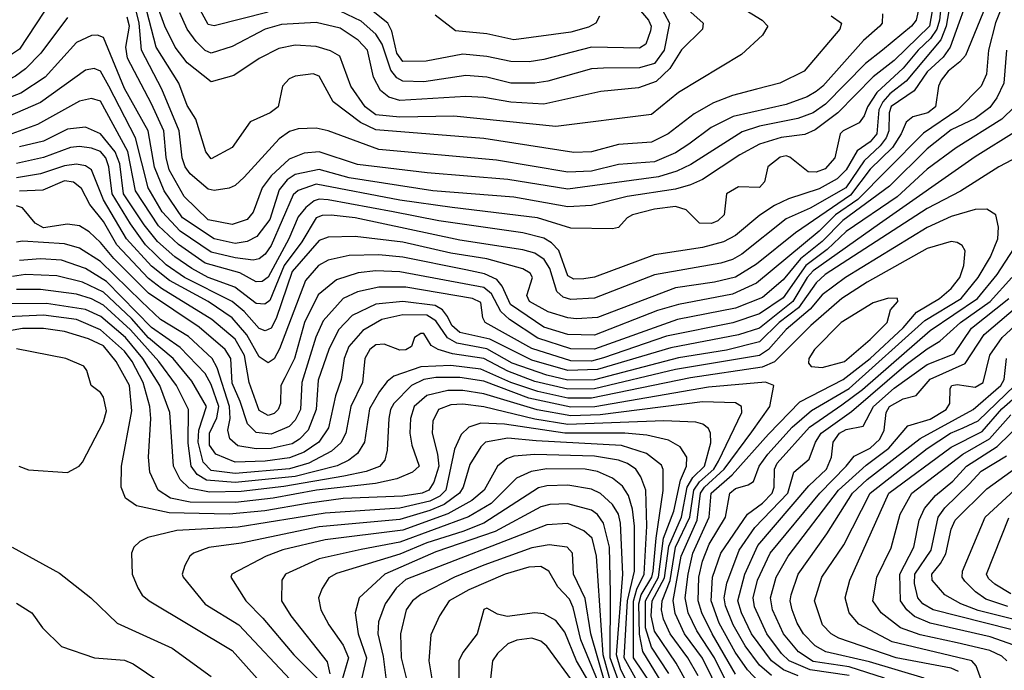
# Model space of a CAD drawing. Extents: x 501367 to 657802, y 482273 to 547541.
# Tile 668 of 714: x 630825 to 634113, y 496903 to 499077. Entities that reach past the tile are written whole.
import ezdxf

# ---------------------------------------------------------------- set-up
doc = ezdxf.new("R2010")
doc.units = 0

msp = doc.modelspace()

# ---------------------------------------------------------------- linework, layer by layer
at = {"layer": '0CON20XD'}
for points in [[(634108.5, 499265), (633982.8, 498957.2), (633964.6, 498935.4), (633925.2, 498905), (633902.5, 498875), (633893.2, 498855), (633883.2, 498785), (633857.3, 498765), (633807.5, 498752.5), (633785.5, 498734.5), (633768.9, 498695), (633740, 498650), (633665, 498577.5), (633599.8, 498490.2), (633415.6, 498364.4), (633285, 498260), (633215, 498216.6), (633145, 498199.7), (633015, 498180.9), (632755, 498081.9), (632685, 498077.1), (632655, 498080.3), (632590.3, 498100.3), (632527.4, 498135), (632518.4, 498155), (632538.1, 498215), (632529.4, 498229.4), (632505, 498243.9), (632385, 498277.3), (632265, 498296.8), (632105, 498333.7), (631945, 498352.6), (631855, 498350.4), (631825, 498339.1), (631735, 498235.5), (631681.7, 498078.3), (631665, 498046.4), (631645, 498037.1), (631625, 498045.2), (631575, 498101.8), (631535, 498135.1), (631375.9, 498215), (631315, 498258), (631244.9, 498325), (631194.9, 498394.9), (631133.9, 498495), (631122.8, 498585), (631113.3, 498615), (631095, 498636.2), (631065, 498647.3), (631025, 498653.1), (630995, 498650.1), (630905, 498616.5), (630815, 498596.1)], [(630985, 499083.3), (630896, 498965), (630845, 498912.7), (630811.6, 498888.4), (630693.1, 498826.9), (630535, 498688.6), (630465, 498661.7), (630425.1, 498654.9), (630345, 498652.2), (630285, 498659.2), (630255, 498668.4), (630232.6, 498692.6), (630207.8, 498775), (630201.9, 498878.1), (630213.3, 498985), (630188.3, 499228.3)], [(630933.8, 499145), (630825, 498978.6), (630683.3, 498885), (630565, 498788.3), (630525, 498755.6), (630469.9, 498730.1), (630385, 498711.6), (630316.7, 498715), (630283.8, 498723.9), (630265, 498735.2), (630248.9, 498765), (630235.6, 498874.4), (630263, 498987), (630242, 499245)], [(633913.6, 499233.6), (633896.2, 499075), (633887.7, 499045), (633866.7, 499013.3), (633825.4, 498974.6), (633775, 498914.1), (633686.9, 498833.1), (633655.7, 498785), (633644.7, 498755), (633628.3, 498731.7), (633575, 498705.7), (633565.3, 498695), (633547.2, 498615), (633515, 498578.5), (633485, 498567.5), (633458.4, 498568.4), (633397.2, 498617.2), (633385, 498621.5), (633365, 498617.7), (633323.8, 498585), (633311.8, 498535), (633295, 498515.6), (633225, 498518), (633185.6, 498495), (633177.3, 498425), (633156.1, 498405), (633135, 498396), (633095, 498397), (633051.1, 498441.1), (633015, 498452.8), (632945, 498443.4), (632871.1, 498425), (632853.3, 498415), (632825, 498382.5), (632805, 498378.5), (632665, 498380.6), (632554.6, 498414.6), (632268.9, 498448.9), (632095, 498473.6), (631815, 498527.4), (631755, 498505.8), (631738.3, 498491.7), (631665, 498322.4), (631645, 498293.9), (631625, 498277.6), (631605, 498273.8), (631545, 498280.7), (631465, 498299.5), (631360.7, 498370.7), (631300.7, 498435), (631254, 498515), (631211.7, 498681.7), (631123.5, 498855), (631095, 498904.7), (631073.7, 498913.6), (631045, 498908.2), (630895, 498799.5), (630725, 498726.4)], [(632773.1, 499253.1), (632924.7, 499075), (632934.2, 499055), (632931.2, 499038.8), (632916.4, 498995), (632895, 498981.4), (632735, 498984.5), (632575, 498943.3), (632526, 498936), (632465, 498936.7), (632385, 498953.4), (632305, 498960.9), (632182.3, 498937.7), (632105, 498936.7), (632084.6, 498964.6), (632068, 499038), (632054.1, 499065), (631995, 499112.7)], [(634007.1, 499192.8), (633932.1, 498985), (633908.3, 498951.7), (633855, 498902.5), (633811.6, 498838.4), (633735, 498786.8), (633728.2, 498765), (633727.3, 498705), (633718.3, 498681.7), (633698.8, 498655), (633644.7, 498605.3), (633583.6, 498515), (633465, 498446.5), (633385, 498411.4), (633236.1, 498293.9), (633205, 498275.5), (633166.7, 498263.4), (632945, 498224.2), (632745, 498145.9), (632665, 498141.5), (632639.8, 498149.8), (632618.9, 498168.9), (632594.9, 498245), (632576, 498276), (632545, 498296.4), (632505, 498307.4), (632295, 498339.6), (631945, 498414.9), (631865, 498423.4), (631835, 498422.7), (631815, 498414.4), (631767.1, 498335), (631708.7, 498255), (631660.9, 498139.1), (631644.1, 498125.9), (631615, 498129.1), (631543.5, 498183.5), (631455, 498215.3), (631400, 498245), (631343, 498285), (631285.6, 498335.6), (631240.9, 498390.9), (631172.5, 498495), (631159.5, 498595), (631144.7, 498634.7), (631095, 498695.2), (631045, 498717), (630985, 498711.2), (630905, 498671.1), (630825, 498652.1)], [(633706.6, 499096.6), (633704.7, 499065), (633697.6, 499055), (633642.9, 499007.1), (633507.4, 498855), (633485, 498836.9), (633455, 498819), (633385, 498793.4), (633207, 498753), (633134.1, 498715.9), (633059.6, 498660.4), (633015, 498632), (632945, 498602), (632825, 498592.5), (632735, 498570.9), (632655, 498567.4), (632416.9, 498606.9), (632025, 498643.1), (631855, 498705.7), (631815, 498714.3), (631755, 498712.3), (631726.4, 498703.6), (631691.8, 498678.1), (631575, 498550.8), (631545, 498523.1), (631525, 498514.1), (631475, 498506.3), (631455, 498510.8), (631395, 498561.7), (631377.5, 498585), (631367.9, 498615), (631358.4, 498705), (631300.3, 498845), (631232.1, 498975), (631224.7, 499065), (631191, 499201)], [(633937.5, 499165), (633919.1, 499055), (633901.3, 499008.7), (633785, 498871.2), (633731, 498829), (633707.5, 498802.5), (633693.6, 498775), (633687.1, 498695), (633665, 498668.8), (633621.9, 498638.1), (633585, 498574.5), (633554.9, 498545.1), (633495, 498511.9), (633392.3, 498477.7), (633345.4, 498455.4), (633296.1, 498423.9), (633215, 498355.2), (633175, 498334.8), (633105, 498315.9), (632945, 498290.9), (632745, 498216.7), (632708.6, 498211.4), (632675, 498210.4), (632655, 498221.1), (632625.1, 498305.1), (632601.5, 498331.5), (632575, 498347), (632505, 498364.9), (632225, 498405.1), (632072.5, 498435), (631855, 498474.4), (631825, 498476.7), (631808.6, 498471.4), (631780.5, 498449.5), (631755, 498417.7), (631724.2, 498345), (631655, 498216.5), (631635, 498201.9), (631615, 498200.5), (631560.5, 498230.5), (631445, 498262.8), (631355.1, 498325.1), (631288.3, 498388.3), (631212.2, 498505), (631186.3, 498636.3), (631095, 498804.8), (631065, 498813.4), (631025, 498804.8), (630934.4, 498754.4), (630885, 498726.6), (630737.3, 498672.7)], [(634112.1, 499137.9), (634083.9, 499066.1), (634059.5, 498975), (634053.1, 498895), (634035.7, 498855), (633957.9, 498775), (633842.5, 498697.5), (633721.6, 498575), (633624, 498476), (633549.7, 498425), (633495, 498370), (633285, 498196), (633205, 498159.9), (633025, 498125.6), (632955.1, 498104.9), (632745, 498022.9), (632655.1, 498024.9), (632575, 498049), (632464.4, 498125), (632436.8, 498186.8), (632418.7, 498208.7), (632377.7, 498227.7), (632315, 498241.5), (632105, 498283.6), (632025, 498291.1), (631925, 498289.2), (631855, 498273.2), (631823, 498255), (631779.3, 498205), (631692.9, 497977.1), (631675, 497944.2), (631655, 497930.5), (631625, 497950.6), (631584.2, 498024.2), (631535, 498080.3), (631454.4, 498135), (631325.2, 498205), (631265, 498252.9), (631181.6, 498345), (631105.1, 498475), (631065.4, 498575.4), (631045, 498588.5), (631015, 498593.9), (630975, 498588.3), (630895, 498561.9), (630815, 498548.7)], [(633831.6, 499135), (633818.4, 499075), (633803, 499055), (633706.1, 498975), (633649.8, 498930.2), (633515.8, 498794.2), (633475, 498765.2), (633423.3, 498746.7), (633295, 498720.9), (633237.5, 498702.5), (633066.6, 498593.4), (633019.3, 498570.7), (632957.9, 498552.1), (632655, 498510.3), (632455, 498542.9), (632186.2, 498565), (631952.9, 498593), (631825, 498635.6), (631775, 498630.6), (631725, 498610.7), (631664.7, 498555.3), (631635.2, 498515), (631605, 498433.5), (631585, 498409.6), (631535, 498391.9), (631455, 498408.4), (631375, 498486.1), (631324.9, 498575), (631314, 498616), (631306.9, 498705), (631265.8, 498795.8), (631185, 498947.5), (631179.3, 498985), (631191.5, 499055), (631184.5, 499085)], [(633535, 499089.6), (633569.5, 499065), (633563.6, 499045), (633444.5, 498905), (633362.9, 498865), (633285.8, 498844.2), (633205, 498823.6), (633141.7, 498798.3), (633077.4, 498762.6), (632990.4, 498695), (632935, 498667.9), (632825, 498660), (632735, 498635.2), (632675, 498633.1), (632375, 498680.2), (632015, 498708.7), (631962.8, 498732.8), (631872.5, 498802.5), (631825, 498888.2), (631805, 498895.3), (631745, 498887.9), (631725, 498878.5), (631702.9, 498855), (631688.5, 498785), (631661.9, 498765), (631595, 498735.7), (631535, 498649.5), (631465, 498612.3), (631446.8, 498635), (631414, 498744), (631385, 498790), (631356.3, 498865), (631281.2, 498985), (631241.7, 499135)], [(633215, 499129.4), (633304.4, 499075), (633323.5, 499055), (633305, 499024.3), (633235, 498960.5), (633025, 498833.5), (632935, 498760.2), (632615, 498720.2), (632275, 498754.2), (632095, 498750.4), (632015, 498758.5), (631978.5, 498785), (631931.1, 498855), (631894.3, 498954.3), (631862.8, 498972.8), (631815, 498987.3), (631745, 498991), (631690.2, 498979.8), (631625, 498946.8), (631540.1, 498889.9), (631465, 498868.8), (631385, 498932.5), (631344.8, 498985), (631309.5, 499055), (631284.8, 499125.2)], [(633025, 499138.4), (633107.1, 499065), (633104.6, 499045), (633035, 498976.2), (632996.6, 498913.4), (632950.3, 498869.7), (632891, 498849), (632766.2, 498836.2), (632575, 498794.8), (632465, 498801.2), (632375, 498816.6), (632315, 498819.8), (632095, 498806.1), (632057.6, 498817.6), (632029.6, 498839.6), (632007, 498885), (631987.1, 498975), (631955, 499007.8), (631895, 499048.5), (631815, 499067.5), (631699.7, 499060.3), (631645, 499044.4), (631535, 498986.5), (631465, 498965.2), (631445, 498973.9), (631414.1, 499004.1), (631384.8, 499045), (631359.8, 499099.8)], [(631655, 499101.1), (631475, 499056.2), (631455, 499060), (631408.5, 499145)], [(632945, 499159.8), (632994.8, 499065.2), (632976.8, 498975), (632945, 498929.9), (632895, 498915.9), (632774.1, 498914.1), (632735, 498912.6), (632589.2, 498870.8), (632545, 498864.1), (632465, 498864.2), (632385, 498884.8), (632315, 498889.7), (632175, 498869.4), (632105, 498871), (632085, 498882.6), (632065, 498907.7), (632035.1, 498995.1), (632015, 499028), (631965, 499071.9), (631895, 499105.4)], [(633874.9, 499125.1), (633862.6, 499055), (633745, 498940.3), (633674.7, 498885.3), (633557.1, 498765), (633481.5, 498708.5), (633447.2, 498692.8), (633367.5, 498682.5), (633295, 498660.3), (633230.3, 498625), (633105, 498542.3), (633065.1, 498524.9), (633015, 498510.6), (632853.8, 498486.2), (632735, 498455.6), (632655, 498451.8), (632475, 498483.4), (632205, 498505.1), (631925, 498548.1), (631825, 498576.2), (631745, 498559.2), (631718.7, 498541.3), (631691.3, 498508.7), (631660.6, 498409.4), (631617.7, 498352.3), (631585, 498336.2), (631545, 498328.9), (631475, 498344.6), (631369.1, 498415), (631307.6, 498505), (631275, 498583.8), (631254.3, 498705), (631175, 498846.3), (631105, 499017.3), (631085.2, 499025.2), (631065, 499023.8), (631015, 499000.2), (630910.5, 498885), (630828.9, 498831.1), (630745, 498798.3)], [(632761.2, 499088.8), (632748.5, 499065), (632725, 499052), (632665, 499034.5), (632475, 499008.8), (632385, 499029.8), (632280.3, 499039.7), (632212.1, 499092.1)], [(634120.5, 498975), (634111, 498865), (634087.6, 498815), (634065, 498782.9), (634015, 498747), (633935, 498708.8), (633855.6, 498645), (633729.1, 498520.9), (633574.1, 498406), (633505, 498335.3), (633432.1, 498277.9), (633375, 498207.7), (633305, 498148.3), (633215, 498113), (633021.8, 498075), (632745, 497976.6), (632665, 497976.8), (632555, 498012.7), (632460.6, 498075), (632432.3, 498102.3), (632401.2, 498161.2), (632375, 498182.4), (632095, 498234.6), (632015, 498237.8), (631955, 498230.9), (631882.6, 498207.4), (631822.4, 498157.6), (631776.5, 498065), (631743.4, 497945), (631710.3, 497880.3), (631697, 497855), (631695.7, 497795), (631688.9, 497775), (631675, 497761.7), (631655, 497754.8), (631625, 497770.8), (631591.2, 497865), (631576, 497955), (631545, 498009.7), (631467.4, 498075), (631298.5, 498178.5), (631255, 498212.6), (631149.2, 498325), (631105, 498403), (631059.1, 498459.1), (631032.2, 498512.2), (631005, 498534.2), (630975, 498538.2), (630903.1, 498506.9), (630825, 498503.9)], [(634146.4, 498785), (634105, 498744.1), (633951.7, 498648.3), (633855, 498577.5), (633754.8, 498485.2), (633585, 498368.7), (633521, 498309), (633450.6, 498255), (633375, 498147.3), (633295, 498093.9), (633206.2, 498063.8), (632985, 498019.2), (632775, 497946.6), (632735, 497936.5), (632665, 497937.5), (632535, 497978.5), (632379.6, 498065), (632371.2, 498081.2), (632365, 498131.4), (632336.9, 498145), (632115, 498182.9), (632025, 498182.9), (631952.9, 498167), (631905, 498145.6), (631838.8, 498071.2), (631813.7, 498016.3), (631767.2, 497865), (631762.5, 497775), (631745, 497738.9), (631725, 497717.8), (631665, 497692.2), (631615, 497697.8), (631586.3, 497726.3), (631561.5, 497801.5), (631535, 497862.7), (631530, 497945), (631511.1, 497975), (631425, 498049.9), (631255, 498163.5), (631139.4, 498279.4), (631095, 498332.8), (631057.5, 498367.5), (631025, 498388), (630985, 498393.4), (630905, 498381.7), (630877.3, 498397.3), (630835, 498448.6), (630815, 498454.4)], [(634154.2, 498705.8), (634015, 498618.9), (633696, 498395), (633475, 498237.2), (633454.9, 498215), (633406.7, 498135), (633295, 498046.2), (633225, 498023.8), (632999.1, 497981), (632755, 497908), (632655, 497905.1), (632535, 497938.9), (632395, 498009.1), (632295, 498031.3), (632268.4, 498055), (632253.6, 498085), (632237.5, 498107.5), (632212.2, 498122.2), (632105.1, 498135.1), (632015, 498126.3), (631935, 498088.1), (631890, 498040.1), (631857.9, 497975), (631822.3, 497872.3), (631815.7, 497775), (631788.8, 497705), (631759.6, 497675), (631735, 497660.4), (631665, 497644.3), (631615, 497642.8), (631553.7, 497653.7), (631526.8, 497676.8), (631520.7, 497705), (631528.1, 497745), (631526.4, 497785), (631485, 497913.4), (631467.7, 497945), (631388.6, 498018.6), (631295, 498074.6), (631231.7, 498135), (631095, 498269.3), (631025, 498313.2), (630975, 498328.3), (630835, 498336.3), (630815, 498333)], [(634205, 498642.8), (634094.6, 498585), (633966.4, 498503.6), (633855, 498446.4), (633514.8, 498225), (633485, 498197.3), (633426.1, 498113.9), (633361.4, 498065), (633295, 498000.5), (633185, 497973.1), (633025, 497947.1), (632745, 497874.1), (632655, 497872.7), (632585, 497889.2), (632469.6, 497929.6), (632385, 497976.9), (632285, 497995.9), (632254.1, 498014.1), (632215, 498071), (632185, 498089.1), (632105, 498090.3), (632034.5, 498075), (631971.5, 498038.5), (631924.1, 497985), (631909, 497945), (631898.8, 497875), (631880.3, 497819.7), (631856.7, 497713.3), (631823.7, 497665), (631775, 497632.3), (631726.5, 497613.5), (631645, 497601.8), (631545, 497599), (631480.3, 497625), (631459, 497655), (631458.6, 497695), (631483.8, 497746.2), (631490, 497785), (631465, 497858.1), (631444.3, 497894.3), (631361.3, 497981.3), (631265, 498048.1), (631115, 498202.2), (631045.4, 498245.4), (630965, 498273.2), (630895, 498278), (630825, 498272.4)], [(633215, 496890), (633137.2, 497025), (633102.4, 497095), (633090.7, 497135), (633093, 497215), (633105, 497267.7), (633127.9, 497325), (633182.4, 497415), (633196.1, 497495), (633215, 497510.2), (633257.6, 497522.4), (633275.7, 497534.3), (633294.8, 497585), (633323.2, 497625), (633404, 497716), (633469.2, 497770.8), (633594.6, 497845), (633848, 498072), (633968.9, 498145), (634026, 498215), (634067, 498285), (634091, 498345), (634093.1, 498383.1), (634084.7, 498424.7), (634055, 498443.2), (634015, 498442.3), (633935, 498419.5), (633855, 498382.5), (633582.2, 498215), (633505, 498158), (633465, 498109.7), (633385, 498041.9), (633326, 497975), (633295, 497954.9), (633015, 497907.8), (632745, 497843.4), (632655, 497842), (632545, 497868.6), (632455, 497902.6), (632375, 497944.9), (632270.7, 497960.7), (632222.7, 497975), (632198.8, 497988.8), (632175, 498028.2), (632165, 498028.5), (632144, 498015), (632134, 497985), (632115, 497974), (632095, 497972.7), (632042.8, 497992.7), (632015, 497990.4), (631994.7, 497975), (631977.2, 497945), (631969.8, 497865), (631931.5, 497785), (631914.1, 497695), (631897.1, 497662.9), (631867, 497635), (631790.3, 497595), (631726.5, 497576.5), (631545, 497561), (631465, 497571.3), (631438.1, 497598.1), (631420.8, 497665), (631423.5, 497705), (631448.8, 497785), (631399.6, 497869.6), (631337.5, 497945), (631255, 498014.3), (631198.7, 498078.7), (631105, 498166), (631035, 498200), (630949.1, 498220.9), (630845, 498224.9), (630800.9, 498219.1)], [(633295, 496862.8), (633255.5, 496905.5), (633214.4, 496964.4), (633161, 497061), (633133.8, 497135), (633138.2, 497215), (633166.6, 497295), (633255.3, 497424.7), (633305, 497461.2), (633338.3, 497495), (633344.9, 497515), (633345.9, 497575), (633354.8, 497595.2), (633462.8, 497715), (633570.1, 497789.9), (633638.8, 497841.2), (633865, 498037.9), (634022.8, 498145), (634089.3, 498225), (634185.6, 498374.4)], [(633185, 496864.1), (633145.7, 496945), (633086.3, 497035), (633057.6, 497095), (633046.8, 497145), (633057.8, 497225), (633072.7, 497295), (633126.9, 497415), (633134.5, 497495), (633203.7, 497556.3), (633325, 497692.7), (633429.6, 497800.4), (633575, 497874.6), (633664.9, 497945), (633775, 498047.3), (633820.1, 498099.9), (633896.6, 498145), (633935, 498178.7), (633964.5, 498215), (633977.9, 498255), (633982.3, 498305), (633971.8, 498321.8), (633955, 498332.5), (633935, 498335.3), (633855, 498312.4), (633655, 498199.5), (633570.2, 498145), (633467, 498055), (633380.6, 497969.4), (633345.7, 497934.3), (633304.6, 497915.4), (633065, 497879.8), (632735, 497812.8), (632655, 497812.2), (632555, 497834.3), (632465, 497864.9), (632365, 497909.7), (632265, 497921.4), (632165, 497916.8), (632074.4, 497885.6), (632052.2, 497867.8), (632027.2, 497835), (631993.6, 497776.4), (631976.7, 497665), (631952.8, 497627.2), (631924.1, 497605), (631885, 497586.7), (631745, 497550.8), (631545, 497531), (631449, 497539), (631417.9, 497557.9), (631398.3, 497585), (631387.5, 497662.5), (631388.6, 497775), (631348.5, 497855), (631290.5, 497935), (631195, 498040.8), (631105, 498122.9), (631065, 498144), (631015, 498159.5), (630895, 498175.6), (630815, 498175.6)], [(633335, 496886.6), (633295, 496920.1), (633247.4, 496985), (633207.3, 497055), (633181.6, 497118.4), (633177.1, 497145), (633186.2, 497195), (633227.9, 497305), (633280, 497380), (633390, 497495), (633410.5, 497565), (633461.1, 497608.9), (633482.4, 497665), (633501, 497695), (633602.1, 497767.9), (633785, 497924.6), (633855, 497977.7), (633897.7, 498002.3), (633966, 498065), (634065.4, 498135), (634137.6, 498215)], [(633424.7, 496884.7), (633375.3, 496905.3), (633335, 496935.4), (633269.3, 497025), (633235.1, 497095.1), (633223.2, 497135), (633246.9, 497225), (633289.6, 497320.4), (633460.7, 497519.3), (633519.3, 497575), (633535.4, 497615), (633541.5, 497665), (633562.7, 497695), (633585, 497707.5), (633641.2, 497718.8), (633675.7, 497785), (633745, 497846.1), (633855, 497925.1), (633945, 497960.3), (634003.3, 498046.7), (634128.2, 498145)], [(633505, 497914.7), (633578.8, 497935), (633665, 498008), (633722.1, 498065), (633732.5, 498107.5), (633757.1, 498135), (633756, 498145), (633726.2, 498146.2), (633675, 498130.4), (633568.6, 498065), (633478.9, 497975), (633460, 497945), (633459.3, 497929.3), (633467.8, 497917.8), (633505, 497914.7)], [(633167.2, 496817.2), (633105, 496943.8), (633045.4, 497025.4), (633013.6, 497093.6), (633007, 497137), (633034.3, 497285), (633087.6, 497405), (633098.4, 497495), (633111.8, 497515), (633177.7, 497575), (633269.5, 497700.5), (633330.2, 497785), (633343.1, 497855), (633316, 497866), (633125, 497849.5), (632746, 497784), (632665, 497782), (632525, 497812.1), (632375, 497869.4), (632295, 497880.9), (632215, 497881.2), (632175, 497875.1), (632133.7, 497855), (632075, 497794.7), (632063.8, 497775), (632057.8, 497745), (632051.8, 497638.2), (632044.5, 497605.5), (632026.3, 497583.7), (631982.5, 497567.5), (631907.7, 497552.3), (631706.8, 497516.8), (631565, 497501.1), (631458.6, 497498.6), (631391.3, 497511.3), (631360.9, 497540.9), (631339.3, 497585), (631326.4, 497765), (631293, 497855), (631236.6, 497945), (631178.6, 498015), (631096.7, 498085), (631045, 498108.1), (630915, 498128.8), (630797.2, 498127.2)], [(633595, 496885.6), (633465, 496905.2), (633395, 496934.9), (633369.4, 496959.4), (633320.3, 497025), (633278.6, 497115), (633274.4, 497145), (633289.1, 497205), (633331.4, 497295), (633496.5, 497495), (633584.5, 497585.5), (633611.1, 497618.9), (633665, 497645.7), (633697.2, 497675), (633712.2, 497705), (633718.3, 497765), (633729, 497785), (633775, 497810.4), (633818.5, 497821.5), (633865, 497875.4), (633981.6, 497928.4), (634045.1, 498024.9), (634179.8, 498140.2)], [(633090.7, 496885), (633055.9, 496945), (632997.6, 497025), (632974.7, 497074.7), (632968, 497105), (632970, 497135), (632997.1, 497202.9), (633014.9, 497315.1), (633062.9, 497415), (633076.2, 497505), (633095, 497532.8), (633143.1, 497575), (633158.1, 497601.9), (633237, 497765), (633235.3, 497785), (633215, 497796.5), (633105, 497800.1), (632763.5, 497756.5), (632665, 497753), (632552.9, 497772.9), (632375, 497827.1), (632305, 497837.7), (632255, 497838), (632185, 497821.7), (632142, 497785), (632130.2, 497745), (632127.6, 497695), (632134.4, 497655), (632159.2, 497585), (632137.3, 497565), (632085, 497542.7), (632012.9, 497527.1), (631816.9, 497505), (631671.9, 497478.1), (631545.9, 497464.1), (631395, 497465.1), (631328.7, 497478.7), (631287.5, 497505), (631260, 497565), (631255.2, 497615), (631263.2, 497745), (631260.3, 497785), (631237.7, 497865), (631200.8, 497935), (631175, 497969.9), (631095, 498040.6), (631015.4, 498075), (630905, 498090), (630786, 498084)], [(633712.8, 496877.2), (633594.6, 496914.6), (633475, 496933.3), (633425.5, 496965), (633375.7, 497025), (633339.1, 497105), (633332.5, 497145), (633351.5, 497215), (633391.1, 497285), (633558.9, 497505), (633651.9, 497588.1), (633726.9, 497645), (633790.2, 497719.8), (633865, 497742.3), (633918.7, 497775), (633931.1, 497795), (633932.1, 497845), (633937.8, 497855), (633955, 497858), (634015, 497849.2), (634041.9, 497865), (634064.5, 497955.6), (634105.5, 498015), (634205, 498105.8)], [(633057.1, 496855), (633017.5, 496927.5), (632944.6, 497034.6), (632934.3, 497085), (632937.2, 497135), (632978, 497212), (632992.4, 497317.6), (633035.4, 497415), (633054.4, 497515.6), (633072.5, 497547.5), (633111.6, 497585), (633132.7, 497662.7), (633132.4, 497695), (633125, 497711.2), (633105.9, 497725.9), (633082.5, 497732.5), (632976.4, 497736.4), (632655, 497724.8), (632545, 497742.1), (632375, 497783.9), (632305, 497792.1), (632265, 497789.6), (632223.2, 497775), (632205, 497736), (632202.4, 497695), (632220.5, 497625), (632224.4, 497585), (632208.1, 497531.9), (632191.2, 497505), (632169.1, 497495), (632105, 497484.9), (631905, 497477), (631785, 497460.4), (631643.4, 497436.6), (631525, 497425.1), (631325, 497429.5), (631215, 497452.5), (631178.4, 497478.4), (631164.7, 497515), (631165.7, 497585), (631200.1, 497769.9), (631191.8, 497855), (631147.3, 497935), (631105, 497987.3), (631055, 498010.3), (630975, 498035.5), (630905, 498045.4), (630835, 498045.1), (630735, 498027.5)], [(630985, 497564), (631024.3, 497585.7), (631035, 497598.8), (631105, 497732.9), (631115, 497770), (631105, 497815.7), (631095, 497831.4), (631063.8, 497855), (631050, 497905), (631039.5, 497919.5), (630980, 497945), (630815, 497977)], [(633845, 496877.5), (633662.2, 496932.2), (633517.3, 496965), (633480.9, 496985), (633442.6, 497025), (633420.9, 497060.9), (633404.4, 497105), (633398, 497135), (633401, 497155), (633424.8, 497225), (633520.4, 497359.6), (633606.3, 497495), (633655, 497540.6), (633832.3, 497677.7), (634009, 497775), (634101.3, 497855), (634112.6, 497875), (634120.1, 497945)], [(633959.9, 496899.9), (633935, 496911), (633751.2, 496945), (633560.4, 497010.4), (633535, 497025.3), (633505.3, 497055), (633479.6, 497135), (633503.9, 497215), (633577.3, 497322.7), (633665, 497495.5), (633855, 497643.9), (633933.3, 497695), (633975, 497712.8), (634025, 497736.5), (634147.9, 497855)], [(634117.6, 496785), (634045, 496848.7), (634018.5, 496918.5), (634004.6, 496934.6), (633738.6, 496998.6), (633627.5, 497057.5), (633594.7, 497095), (633581.4, 497145), (633597.6, 497205), (633727.1, 497495), (633935, 497648.5), (634038.4, 497701.6), (634105, 497776.4), (634167.6, 497832.4)], [(634145, 496987.1), (634065.7, 497015.7), (633865, 497061.2), (633812.8, 497082.8), (633787, 497105), (633765.7, 497135.7), (633764, 497225), (633811.2, 497315), (633828.6, 497405), (633846.5, 497443.5), (633882.8, 497487.2), (633940.5, 497535), (633986.4, 497585), (634089.3, 497650.7), (634225, 497783)], [(634121.7, 496935), (634105, 496950.7), (634065, 496969.5), (633955.7, 496995.7), (633832.2, 497022.2), (633766, 497045), (633701.6, 497095), (633674.3, 497135), (633687.7, 497215), (633735, 497312.2), (633765.3, 497425.3), (633804.3, 497495), (633974.1, 497625), (634063.3, 497676.7), (634135, 497756.6)], [(632992.5, 496892.5), (632935, 496981), (632915.3, 497045.3), (632914.4, 497135), (632958.1, 497215), (632975.4, 497344.6), (633008.9, 497435), (633031.4, 497538.5), (633051.4, 497585), (633052.8, 497615), (633030.1, 497650.1), (632992.1, 497672.1), (632919.2, 497689.2), (632845.8, 497695.8), (632645, 497695.7), (632444.6, 497725.4), (632365, 497728.7), (632324.8, 497715.2), (632299.5, 497690.5), (632277.5, 497642.5), (632248, 497505), (632228.5, 497485), (632195, 497468.9), (632095.1, 497444.9), (631845, 497428.6), (631555, 497381.1), (631350.5, 497370.5), (631252.8, 497347.2), (631226.2, 497333.8), (631206.4, 497315), (631198.5, 497295), (631200.7, 497225), (631219.3, 497179.3), (631234.2, 497154.2), (631258.1, 497135), (631535, 496969.7), (631637.5, 496855)], [(632970.3, 496860.3), (632906.2, 496966.2), (632894.6, 497024.6), (632892.7, 497125), (632900.1, 497155), (632935.5, 497215), (632940.8, 497235), (632950, 497345), (632973.6, 497503.6), (632974, 497574), (632968.2, 497588.2), (632918, 497628), (632835, 497654.1), (632549.5, 497669.5), (632455, 497679), (632380.4, 497665), (632365, 497650.3), (632328.7, 497591.3), (632305.6, 497515), (632293.7, 497495), (632242.8, 497457.2), (632195, 497437.1), (632095, 497406.8), (631825, 497382.4), (631565, 497327.9), (631456.8, 497313.2), (631405.6, 497295), (631393.5, 497285), (631376.5, 497253.5), (631367.9, 497225), (631370.8, 497215), (631445, 497124.7), (631557.1, 497055), (631744.7, 496855)], [(632939.3, 496849.3), (632875.3, 496945), (632874.9, 497134.9), (632886, 497174), (632910.9, 497225), (632919.8, 497385), (632915.4, 497505), (632899.1, 497549.1), (632882.2, 497575), (632855, 497593.9), (632825, 497604.9), (632745, 497619), (632545.6, 497624.4), (632475, 497618.6), (632450.7, 497609.3), (632420.5, 497585), (632376.6, 497505), (632335, 497470.4), (632254.4, 497425.6), (632105, 497371.6), (631845, 497339), (631703.9, 497306.1), (631648.2, 497285), (631533.5, 497225), (631530, 497215), (631580.7, 497135), (631637.5, 497077.5), (631740.7, 496955), (631822.6, 496872.6)], [(634135, 497039.8), (633875, 497105.9), (633840.6, 497125), (633823.9, 497145), (633813.5, 497193.5), (633814.2, 497225), (633868.2, 497305), (633892.5, 497415), (633914.4, 497445.6), (633995, 497525.2), (634035, 497569.1), (634120, 497620)], [(630822.5, 497585), (630855, 497573.3), (630985, 497564)], [(634199.3, 497059.3), (634025, 497103.6), (633967.6, 497125), (633914.6, 497155), (633871.7, 497205), (633871.1, 497225), (633900.2, 497259.8), (633917.7, 497292.3), (633935.2, 497375), (633948.5, 497405), (634055, 497510), (634175, 497596.5)], [(634125, 497117.1), (634051.2, 497141.2), (634016.3, 497165), (633981.1, 497201.1), (633972, 497215), (633972.9, 497235), (634048.7, 497415), (634244.3, 497595)], [(632951.4, 496751.4), (632843.3, 496945), (632854.4, 497135.6), (632878.4, 497235), (632878.3, 497385), (632871.7, 497441.7), (632857.8, 497487.8), (632838.2, 497518.2), (632805, 497545.2), (632755, 497567.7), (632713.3, 497575), (632585, 497576.4), (632532.6, 497567.4), (632484.6, 497545.4), (632399.1, 497460.9), (632324.3, 497415.7), (632095, 497331.2), (631965, 497307.3), (631825, 497275.9), (631712.9, 497225), (631700.4, 497205), (631700, 497135), (631731.2, 497085), (631851.6, 496931.6), (631861.3, 496891.3)], [(632967.1, 496645), (632832.6, 496905), (632817.5, 496955), (632839.5, 497225), (632831.5, 497395), (632824.6, 497425), (632805, 497456.7), (632765, 497494), (632735, 497509), (632655, 497522), (632585, 497519.4), (632557.6, 497512.4), (632374.8, 497395.2), (632305, 497366.6), (632185, 497329.4), (632095, 497291), (631883.3, 497226.7), (631857.9, 497212.1), (631835, 497177.1), (631823.3, 497145), (631831.2, 497105), (631857.9, 497055), (631905, 496987.8), (631923.2, 496945), (631899.9, 496865)], [(632847.3, 496807.3), (632796.5, 496945), (632798, 497162), (632794.3, 497315), (632775.1, 497395.1), (632755, 497423.9), (632735, 497438.8), (632655, 497459.7), (632595, 497457.2), (632565, 497449.7), (632412.6, 497367.4), (632215, 497298.6), (632044.3, 497225), (631959.3, 497145), (631945.8, 497095), (631955.2, 497025), (631983.4, 496945), (631962.4, 496855)], [(632821.7, 496781.7), (632774, 496955), (632751.3, 497285), (632736.6, 497345), (632709.5, 497369.5), (632655, 497393.4), (632585, 497389), (632115, 497206.3), (632082.2, 497177.8), (632045.9, 497125), (632022.9, 497065), (632021, 497025), (632039.5, 496949.5), (632050.2, 496860.2)], [(634135, 497158.4), (634081.1, 497191.1), (634060.2, 497210.2), (634053.7, 497225), (634127.8, 497412.2)], [(632781.7, 496855), (632732.8, 497025), (632713.7, 497143.7), (632674.8, 497225), (632671.2, 497295), (632652.9, 497315), (632593, 497323), (632535, 497312.7), (632374.9, 497255.1), (632277.3, 497215), (632165, 497156.3), (632137.2, 497135), (632115.3, 497105), (632097.3, 497025), (632099.1, 496945), (632119.2, 496865)], [(630800, 497315), (630958.3, 497228.3), (631063.3, 497145), (631150.6, 497060.6), (631335, 496977.5), (631465, 496883.2)], [(632756.4, 496865), (632699.3, 497005), (632673.5, 497113.5), (632661.2, 497141.2), (632622.6, 497182.6), (632592.2, 497235), (632565, 497250), (632525, 497248.4), (632446.4, 497225), (632325, 497172.5), (632259.7, 497135), (632226.9, 497085), (632197.8, 497022.2), (632191.7, 496935), (632204.3, 496855)], [(630815, 497128.1), (630865.8, 497095), (630901.4, 497045), (630965, 496982.7), (631074.7, 496944.7), (631175, 496936.8), (631204.2, 496925), (631293.5, 496865)], [(632725.3, 496865), (632684.9, 496935), (632645, 497030.7), (632615, 497069.5), (632575, 497092.3), (632545, 497095.6), (632452.9, 497082.9), (632420.4, 497090.4), (632385, 497110.5), (632375, 497106.9), (632352.4, 497025), (632305, 496962.9), (632291.2, 496935), (632292, 496865)], [(632680.2, 496855), (632585, 496984), (632565, 497000.7), (632535, 497010.9), (632485.7, 497004.3), (632455, 496991.8), (632420.2, 496959.8), (632403.5, 496935), (632395.8, 496865)]]:
    msp.add_lwpolyline(points, dxfattribs=at)

doc.saveas('drawing.dxf')
